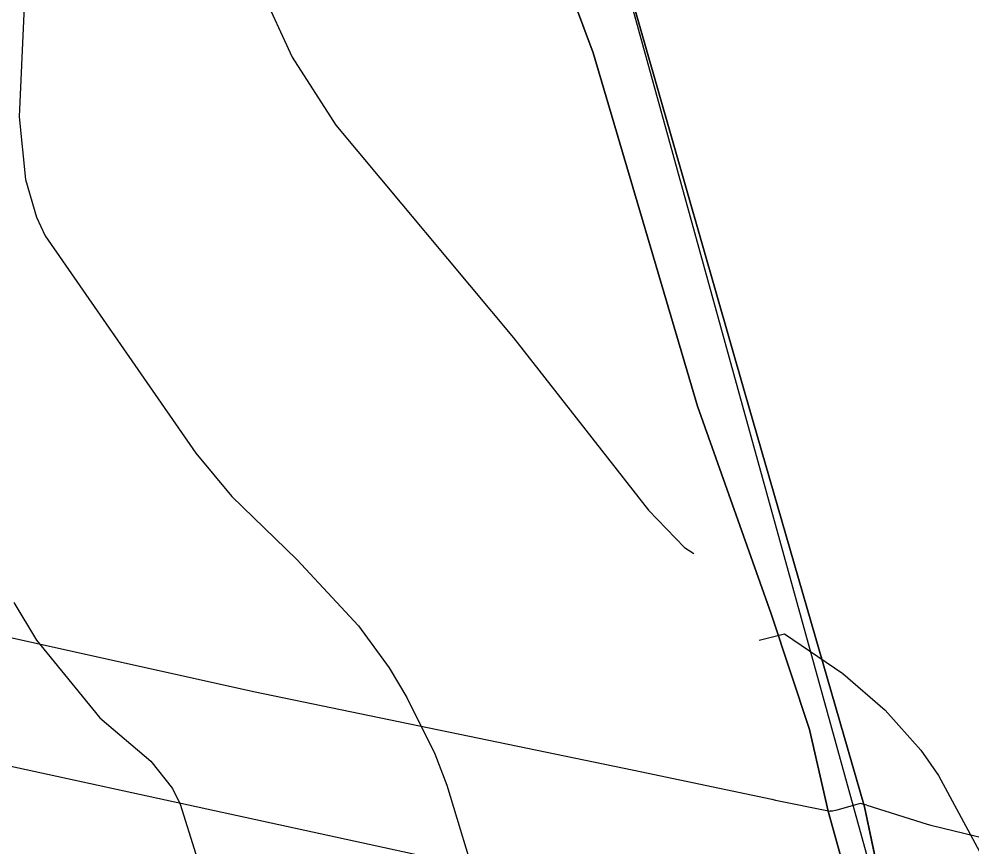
# Model space of a CAD drawing. Extents: x -662620 to -656370, y -1067090 to -1062990.
# Drawn here: x -657970.4 to -657709.8, y -1063739.1 to -1063512.5 of the extents above; entities that cross this region are included whole.
import ezdxf

# ---------------------------------------------------------------- set-up
doc = ezdxf.new("R2010")
doc.units = 0
for name, color, linetype in [('ORNÁ_PŮDA_-_STÁVAJÍCÍ', 7, 'Continuous'), ('OSTATNÍ_PLOCHA_-_STÁVAJÍCÍ', 7, 'Continuous'), ('PLYNOVOD_-_VTL', 7, 'Continuous'), ('VRSTEVNICE_ZDŮRAZNĚNÁ', 7, 'Continuous'), ('VRSTEVNICE_ZÁKLADNÍ', 7, 'Continuous'), ('ZELEZNICNI_TRAT', 7, 'Continuous')]:
    doc.layers.add(name, color=color, linetype=linetype)

msp = doc.modelspace()

# ---------------------------------------------------------------- linework, layer by layer
at = {"layer": 'ORNÁ_PŮDA_-_STÁVAJÍCÍ'}
for p, q in [((-657799.66, -1063517.72), (-657830.86, -1063408.41)), ((-657848.24, -1063428.26), (-657813.4, -1063521.75)), ((-657771.87, -1063614.79), (-657799.66, -1063517.72)), ((-657813.4, -1063521.75), (-657784.86, -1063618.42)), ((-657739.19, -1063728.04), (-657771.87, -1063614.79)), ((-657784.86, -1063618.42), (-657764.67, -1063675.21)), ((-657764.67, -1063675.21), (-657754.24, -1063706.86)), ((-657754.24, -1063706.86), (-657749.08, -1063729.21)), ((-657749.08, -1063729.21), (-657737.86, -1063769.69)), ((-657723.35, -1063802.92), (-657739.19, -1063728.04))]:
    msp.add_line(p, q, dxfattribs=at)
for points in [[(-658164.88, -1063313.9), (-657950.94, -1063351.74), (-657907.66, -1063328.27), (-657908.49, -1063324.15), (-657881.62, -1063314.89), (-657874.6, -1063316.54), (-657867.9, -1063315.28), (-657867.9, -1063315.3), (-657867.46, -1063318.03), (-657862.68, -1063330.14), (-657847.79, -1063382.76), (-657848.24, -1063428.26), (-657813.4, -1063521.75), (-657784.86, -1063618.42), (-657764.67, -1063675.21), (-657754.24, -1063706.86), (-657749.08, -1063729.21), (-657737.86, -1063769.69)], [(-657723.35, -1063802.92), (-657739.19, -1063728.04), (-657771.87, -1063614.79), (-657799.66, -1063517.72), (-657830.86, -1063408.41), (-657831.29, -1063406.97), (-657836.18, -1063390.88), (-657823.73, -1063386.9), (-657817.02, -1063382.28), (-657807.7, -1063379.27), (-657790.8, -1063374.88), (-657773.51, -1063370.87), (-657754.79, -1063366.85), (-657741.43, -1063364.13), (-657734.23, -1063364.94), (-657729.43, -1063367.48), (-657723.04, -1063373.72), (-657716.81, -1063380.56), (-657698.86, -1063396.19)]]:
    msp.add_lwpolyline(points, dxfattribs=at)
at = {"layer": 'OSTATNÍ_PLOCHA_-_STÁVAJÍCÍ'}
for p, q in [((-657830.86, -1063408.42), (-657799.66, -1063517.72)), ((-657830.86, -1063408.42), (-657799.66, -1063517.72)), ((-657813.4, -1063521.75), (-657848.24, -1063428.26)), ((-657813.4, -1063521.75), (-657848.24, -1063428.26)), ((-657799.66, -1063517.72), (-657771.87, -1063614.79)), ((-657799.66, -1063517.72), (-657771.87, -1063614.79)), ((-657784.86, -1063618.42), (-657813.4, -1063521.75)), ((-657784.86, -1063618.42), (-657813.4, -1063521.75)), ((-657771.87, -1063614.79), (-657739.19, -1063728.04)), ((-657771.87, -1063614.79), (-657739.19, -1063728.04)), ((-657764.67, -1063675.21), (-657784.86, -1063618.42)), ((-657764.67, -1063675.21), (-657784.86, -1063618.42)), ((-657754.24, -1063706.86), (-657764.67, -1063675.21)), ((-657754.24, -1063706.86), (-657764.67, -1063675.21)), ((-657749.08, -1063729.21), (-657754.24, -1063706.86)), ((-657749.08, -1063729.21), (-657754.24, -1063706.86)), ((-657737.86, -1063769.69), (-657749.08, -1063729.21)), ((-657737.86, -1063769.69), (-657749.08, -1063729.21)), ((-657739.19, -1063728.04), (-657723.35, -1063802.92)), ((-657739.19, -1063728.04), (-657723.35, -1063802.92))]:
    msp.add_line(p, q, dxfattribs=at)
for points in [[(-657830.86, -1063408.42), (-657799.66, -1063517.72), (-657771.87, -1063614.79), (-657739.19, -1063728.04), (-657723.35, -1063802.92)], [(-657830.86, -1063408.42), (-657799.66, -1063517.72), (-657771.87, -1063614.79), (-657739.19, -1063728.04), (-657723.35, -1063802.92)], [(-657737.86, -1063769.69), (-657749.08, -1063729.21), (-657754.24, -1063706.86), (-657764.67, -1063675.21), (-657784.86, -1063618.42), (-657813.4, -1063521.75), (-657848.24, -1063428.26)], [(-657737.86, -1063769.69), (-657749.08, -1063729.21), (-657754.24, -1063706.86), (-657764.67, -1063675.21), (-657784.86, -1063618.42), (-657813.4, -1063521.75), (-657848.24, -1063428.26)]]:
    msp.add_lwpolyline(points, dxfattribs=at)
at = {"layer": 'PLYNOVOD_-_VTL'}
for points in [[(-658952.86, -1063470.51), (-658883.5, -1063485.74), (-658783.73, -1063509.16), (-658692.26, -1063530.7), (-658599.36, -1063552.52), (-658495.44, -1063576.76), (-658397.85, -1063599.83), (-658384.53, -1063598.04), (-658378.43, -1063599.22), (-658313.11, -1063611.87), (-658251.32, -1063624.4), (-658179.76, -1063638.63), (-658091.94, -1063657.96), (-658010.08, -1063673.42), (-657906.25, -1063696.46), (-657802.25, -1063718.07), (-657764.49, -1063726.01)], [(-658335.1, -1063636.99), (-658333.89, -1063637.32), (-658327.29, -1063638.99), (-658252.02, -1063656.29), (-658171.74, -1063673.6), (-658098.78, -1063689.99), (-658029.29, -1063704.6), (-657863.3, -1063740.79), (-657782.59, -1063759.26), (-657762.76, -1063762.19), (-657742.65, -1063759.73), (-657730.39, -1063756.4), (-657714.26, -1063756.89), (-657600.56, -1063784.86)], [(-657764.49, -1063726.01), (-657763.49, -1063726.22)], [(-657763.49, -1063726.22), (-657748.6, -1063729.25)], [(-657739.63, -1063727.31), (-657740.16, -1063727.16), (-657741.27, -1063727.4), (-657746.74, -1063728.96), (-657747.93, -1063729.25), (-657748.45, -1063729.26)], [(-657738.55, -1063727.61), (-657739.63, -1063727.31)], [(-657748.45, -1063729.26), (-657748.6, -1063729.25)], [(-657738.55, -1063727.61), (-657722.04, -1063732.79), (-657721.02, -1063733.13), (-657654.08, -1063749.28), (-657596.9, -1063770.08)]]:
    msp.add_lwpolyline(points, dxfattribs=at)
at = {"layer": 'VRSTEVNICE_ZDŮRAZNĚNÁ'}
msp.add_lwpolyline([(-657971.78, -1063672.14), (-657965.64, -1063682.43), (-657948.34, -1063703.73), (-657934.33, -1063715.59), (-657928.47, -1063723.03), (-657926.33, -1063727.31), (-657922.04, -1063741.04)], dxfattribs=at)
at = {"layer": 'VRSTEVNICE_ZÁKLADNÍ'}
for points in [[(-657982.36, -1063353.97), (-657965.78, -1063365.69), (-657951.77, -1063377.13), (-657941.48, -1063388.99), (-657932.91, -1063402.86), (-657924.33, -1063422.87), (-657920.61, -1063434.3), (-657910.61, -1063482.9), (-657904.17, -1063504.34), (-657895.74, -1063522.92), (-657883.74, -1063541.5), (-657835.14, -1063599.68), (-657798.26, -1063646.84), (-657788.4, -1063657.13), (-657785.83, -1063658.71)], [(-657982.36, -1063353.97), (-657965.78, -1063365.69), (-657951.77, -1063377.13), (-657941.48, -1063388.99), (-657932.91, -1063402.86), (-657924.33, -1063422.87), (-657920.61, -1063434.3), (-657910.61, -1063482.9), (-657904.17, -1063504.34), (-657895.74, -1063522.92), (-657883.74, -1063541.5), (-657835.14, -1063599.68), (-657798.26, -1063646.84), (-657788.4, -1063657.13), (-657785.83, -1063658.71)], [(-657974.64, -1063433.44), (-657970.07, -1063447.17), (-657967.78, -1063460.89), (-657967.78, -1063482.61), (-657970.35, -1063539.22), (-657968.64, -1063556.37), (-657965.64, -1063566.66), (-657963.21, -1063571.8), (-657922.04, -1063631.26), (-657912.18, -1063643.13), (-657894.46, -1063660.42), (-657877.59, -1063678.57), (-657869.16, -1063690.01), (-657864.3, -1063698.16), (-657856.72, -1063713.59), (-657853.43, -1063722.17), (-657844.57, -1063751.33)], [(-657974.64, -1063433.44), (-657970.07, -1063447.17), (-657967.78, -1063460.89), (-657967.78, -1063482.61), (-657970.35, -1063539.22), (-657968.64, -1063556.37), (-657965.64, -1063566.66), (-657963.21, -1063571.8), (-657922.04, -1063631.26), (-657912.18, -1063643.13), (-657894.46, -1063660.42), (-657877.59, -1063678.57), (-657869.16, -1063690.01), (-657864.3, -1063698.16), (-657856.72, -1063713.59), (-657853.43, -1063722.17), (-657844.57, -1063751.33)], [(-657768, -1063682.46), (-657761.02, -1063680.76), (-657745.09, -1063691.58), (-657733.51, -1063701.59), (-657723.79, -1063712.59), (-657718.93, -1063719.45), (-657706.5, -1063742.47)], [(-657768, -1063682.46), (-657761.02, -1063680.76), (-657745.09, -1063691.58), (-657733.51, -1063701.59), (-657723.79, -1063712.59), (-657718.93, -1063719.45), (-657706.5, -1063742.47)]]:
    msp.add_lwpolyline(points, dxfattribs=at)
at = {"layer": 'ZELEZNICNI_TRAT'}
msp.add_lwpolyline([(-657872.38, -1063291.69), (-657828.75, -1063414.86), (-657720.97, -1063804.91), (-657620.89, -1064454.14), (-657561.87, -1064849.33), (-657551.61, -1064885.25), (-657531.08, -1064926.31), (-657284.73, -1065177.79), (-657212.15, -1065234.34), (-657115.62, -1065283.84), (-656952.27, -1065447.19), (-656874.3, -1065541.24), (-656849.55, -1065584.55), (-656835.94, -1065627.87), (-656828.52, -1065720.68), (-656823.57, -1065776.37), (-656803.76, -1065839.48), (-656761.69, -1065901.36), (-656706, -1065957.05), (-656650.31, -1066005.31), (-656571.11, -1066127.83), (-656465.92, -1066292.42), (-656439.93, -1066344.39), (-656370.02, -1066540.15)], dxfattribs=at)

doc.saveas('drawing.dxf')
